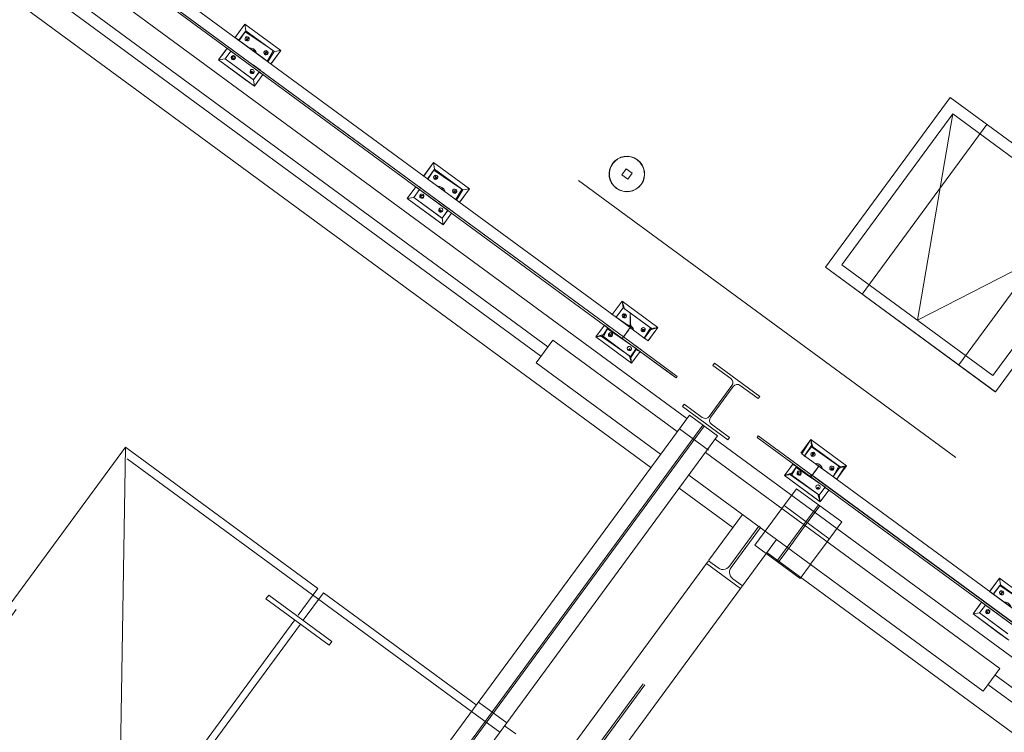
# Model space of a CAD drawing. Header units: metres. Extents: x 135583 to 135939, y 457896 to 458258.
# Tile 406 of 599: x 135819.09 to 135823.29, y 457967.48 to 457970.53. Entities that reach past the tile are written whole.
import ezdxf

# ---------------------------------------------------------------- set-up
doc = ezdxf.new("R2010")
doc.units = ezdxf.units.M
doc.linetypes.add('Hidden', pattern=[4, 2, -2])
doc.layers.add('NIEUWE INSTALLATIE', color=250, linetype='Continuous', lineweight=0)

msp = doc.modelspace()

# ---------------------------------------------------------------- linework, layer by layer
at = {"layer": 'NIEUWE INSTALLATIE', "linetype": 'Hidden'}
for p, q in [((135829.5344, 457963.9187), (135806.0025, 457981.2072)), ((135829.5344, 457963.9187), (135806.0025, 457981.2072)), ((135823.0746, 457970.1244), (135822.601, 457969.4797)), ((135823.7193, 457969.6507), (135823.0746, 457970.1244)), ((135822.6876, 457969.354), (135823.2204, 457970.0792)), ((135822.6876, 457969.354), (135823.2204, 457970.0792)), ((135823.6326, 457969.7764), (135823.0999, 457969.0512)), ((135823.6326, 457969.7764), (135823.0999, 457969.0512)), ((135823.2457, 457969.006), (135823.7193, 457969.6507)), ((135822.601, 457969.4797), (135823.2457, 457969.006)), ((135822.0067, 457968.7944), (135817.5589, 457962.7403)), ((135822.0124, 457968.7902), (135817.5646, 457962.7361)), ((135822.0311, 457968.6867), (135821.9063, 457968.7784)), ((135822.0311, 457968.6867), (135821.9063, 457968.7784)), ((135817.8894, 457966.3939), (135819.5472, 457968.6503)), ((135819.5472, 457968.6503), (135821.0182, 457967.5696)), ((135822.3446, 457968.4377), (135822.2292, 457968.2806)), ((135822.3446, 457968.4377), (135822.2292, 457968.2806)), ((135822.3446, 457968.4377), (135822.2292, 457968.2806)), ((135822.3446, 457968.4377), (135822.2292, 457968.2806)), ((135822.5469, 457968.3078), (135822.3536, 457968.4498)), ((135822.5469, 457968.3078), (135822.3536, 457968.4498)), ((135822.5005, 457968.4535), (135822.4384, 457968.3689)), ((135822.5005, 457968.4535), (135822.4384, 457968.3689)), ((135822.5066, 457968.4491), (135822.4444, 457968.3645)), ((135822.5066, 457968.4491), (135822.4444, 457968.3645)), ((135822.4383, 457968.3689), (135822.3673, 457968.2723)), ((135822.4383, 457968.3689), (135822.3673, 457968.2723)), ((135822.4383, 457968.3689), (135822.3673, 457968.2723)), ((135822.4383, 457968.3689), (135822.3673, 457968.2723)), ((135822.4444, 457968.3644), (135822.3734, 457968.2678)), ((135822.4444, 457968.3644), (135822.3734, 457968.2678)), ((135822.4444, 457968.3644), (135822.3734, 457968.2678)), ((135822.4444, 457968.3644), (135822.3734, 457968.2678)), ((135822.2773, 457968.2453), (135822.2292, 457968.2806)), ((135822.2773, 457968.2453), (135822.2292, 457968.2806)), ((135822.2773, 457968.2453), (135822.2292, 457968.2806)), ((135822.2773, 457968.2453), (135822.2292, 457968.2806)), ((135822.3673, 457968.2722), (135822.3229, 457968.2118)), ((135822.3673, 457968.2722), (135822.3229, 457968.2118)), ((135822.3734, 457968.2678), (135822.329, 457968.2073)), ((135822.3734, 457968.2678), (135822.329, 457968.2073)), ((135822.4671, 457968.199), (135822.5381, 457968.2956)), ((135822.4671, 457968.199), (135822.5381, 457968.2956)), ((135822.4671, 457968.199), (135822.5381, 457968.2956)), ((135822.4671, 457968.199), (135822.5381, 457968.2956)), ((135818.1989, 457962.8533), (135822.0918, 457968.152)), ((135818.2058, 457962.8482), (135822.0987, 457968.1469)), ((135821.0478, 457967.6099), (135821.1686, 457967.5211)), ((135821.0478, 457967.6099), (135821.1686, 457967.5211)), ((135821.139, 457967.4808), (135821.0182, 457967.5696)), ((135821.139, 457967.4808), (135821.0182, 457967.5696))]:
    msp.add_line(p, q, dxfattribs=at)
at = {"layer": 'NIEUWE INSTALLATIE'}
for p, q in [((135821.9389, 457968.8228), (135818.8362, 457971.1022)), ((135818.774, 457971.0176), (135821.3445, 457969.1291)), ((135818.7444, 457970.9773), (135821.3149, 457969.0888)), ((135821.6965, 457969.2107), (135819.2788, 457970.9869)), ((135819.245, 457970.9409), (135821.6627, 457969.1647)), ((135821.6674, 457969.1711), (135819.2497, 457970.9473)), ((135819.2502, 457970.948), (135821.6679, 457969.1718)), ((135821.7849, 457968.6132), (135818.6823, 457970.8927)), ((135820.0073, 457970.4498), (135820.0501, 457970.5082)), ((135820.0501, 457970.5082), (135820.0082, 457970.4511)), ((135820.0544, 457970.4802), (135820.0501, 457970.5082)), ((135820.2032, 457970.3957), (135820.0501, 457970.5082)), ((135820.0501, 457970.5082), (135820.0544, 457970.4802)), ((135820.0544, 457970.4802), (135820.0501, 457970.5082)), ((135820.0501, 457970.5082), (135820.2032, 457970.3957)), ((135820.0082, 457970.4511), (135820.0243, 457970.4393)), ((135820.0544, 457970.4802), (135820.0234, 457970.438)), ((135820.0243, 457970.4393), (135820.0544, 457970.4802)), ((135820.051, 457970.4756), (135820.0257, 457970.4382)), ((135820.1706, 457970.3949), (135820.051, 457970.4756)), ((135820.0544, 457970.4802), (135820.1695, 457970.3957)), ((135820.1753, 457970.3914), (135820.0544, 457970.4802)), ((135820.0584, 457970.4542), (135820.0565, 457970.4369)), ((135820.0565, 457970.4369), (135820.0584, 457970.4542)), ((135820.0565, 457970.4369), (135820.0668, 457970.4509)), ((135820.0668, 457970.4509), (135820.0565, 457970.4369)), ((135820.0668, 457970.4509), (135820.0584, 457970.4542)), ((135820.0584, 457970.4542), (135820.0668, 457970.4509)), ((135819.9376, 457970.3551), (135819.9743, 457970.405)), ((135819.9743, 457970.405), (135819.9656, 457970.3931)), ((135819.9905, 457970.3932), (135819.9743, 457970.405)), ((135819.9957, 457970.4003), (135819.9843, 457970.4076)), ((135819.9843, 457970.4076), (135819.9952, 457970.3996)), ((135820.0257, 457970.4382), (135820.1307, 457970.3611)), ((135819.9656, 457970.3931), (135819.9376, 457970.3551)), ((135819.9656, 457970.3594), (135819.9905, 457970.3932)), ((135819.9905, 457970.3932), (135819.9656, 457970.3594)), ((135819.9905, 457970.3932), (135819.9656, 457970.3594)), ((135820.1113, 457970.3044), (135819.9905, 457970.3932)), ((135820.0088, 457970.3683), (135819.9922, 457970.368)), ((135819.9922, 457970.368), (135820.0088, 457970.3683)), ((135819.9922, 457970.368), (135820.0042, 457970.3565)), ((135820.0042, 457970.3565), (135819.9922, 457970.368)), ((135819.9952, 457970.3996), (135819.9957, 457970.4003)), ((135820.0042, 457970.3565), (135820.0088, 457970.3683)), ((135820.0088, 457970.3683), (135820.0042, 457970.3565)), ((135820.1307, 457970.3611), (135820.1452, 457970.3504)), ((135820.1487, 457970.3828), (135820.1368, 457970.3897)), ((135820.1368, 457970.3897), (135820.1371, 457970.3777)), ((135820.1371, 457970.3777), (135820.1416, 457970.3897)), ((135820.1371, 457970.3777), (135820.1487, 457970.3828)), ((135820.1487, 457970.3828), (135820.1371, 457970.3777)), ((135820.1416, 457970.3897), (135820.1487, 457970.3828)), ((135820.1442, 457970.3491), (135820.1753, 457970.3914)), ((135820.1452, 457970.3504), (135820.1706, 457970.3949)), ((135820.1753, 457970.3914), (135820.1487, 457970.3478)), ((135820.2032, 457970.3957), (135820.1603, 457970.3372)), ((135820.1613, 457970.3386), (135820.2032, 457970.3957)), ((135820.1695, 457970.3957), (135820.1753, 457970.3914)), ((135820.2032, 457970.3957), (135820.1753, 457970.3914)), ((135820.1753, 457970.3914), (135820.2032, 457970.3957)), ((135820.2032, 457970.3957), (135820.1753, 457970.3914)), ((135819.9376, 457970.3551), (135819.9656, 457970.3594)), ((135819.9656, 457970.3594), (135819.9376, 457970.3551)), ((135819.9376, 457970.3551), (135819.9656, 457970.3594)), ((135819.9376, 457970.3551), (135820.0527, 457970.2706)), ((135820.0908, 457970.2426), (135819.9376, 457970.3551)), ((135820.0865, 457970.2706), (135819.9656, 457970.3594)), ((135819.9656, 457970.3594), (135820.0849, 457970.2717)), ((135819.9656, 457970.3594), (135820.0865, 457970.2706)), ((135820.1166, 457970.3115), (135820.0849, 457970.3337)), ((135820.0849, 457970.3337), (135820.1161, 457970.3108)), ((135820.1487, 457970.3478), (135820.1613, 457970.3386)), ((135820.0849, 457970.304), (135820.0727, 457970.3088)), ((135820.0727, 457970.3088), (135820.0779, 457970.3003)), ((135820.0801, 457970.2966), (135820.0779, 457970.3068)), ((135820.0779, 457970.3068), (135820.0849, 457970.2994)), ((135820.0779, 457970.3003), (135820.0801, 457970.2966)), ((135820.0801, 457970.2966), (135820.0849, 457970.304)), ((135820.0849, 457970.2994), (135820.0801, 457970.2966)), ((135820.0865, 457970.2706), (135820.1113, 457970.3044)), ((135820.0865, 457970.2706), (135820.1113, 457970.3044)), ((135820.1107, 457970.3036), (135820.0865, 457970.2706)), ((135820.0908, 457970.2426), (135820.1275, 457970.2925)), ((135820.1275, 457970.2925), (135820.0908, 457970.2426)), ((135820.1275, 457970.2925), (135820.1107, 457970.3036)), ((135820.1161, 457970.3108), (135820.1166, 457970.3115)), ((135820.1322, 457970.299), (135820.1294, 457970.3021)), ((135820.1294, 457970.3021), (135820.1294, 457970.3011)), ((135820.1294, 457970.3011), (135820.1322, 457970.299)), ((135820.0527, 457970.2706), (135820.0908, 457970.2426)), ((135820.0849, 457970.2717), (135820.0865, 457970.2706)), ((135820.0908, 457970.2426), (135820.0865, 457970.2706)), ((135820.0865, 457970.2706), (135820.0908, 457970.2426)), ((135820.0908, 457970.2426), (135820.0865, 457970.2706)), ((135823.0639, 457970.1943), (135822.5311, 457969.469)), ((135823.7892, 457969.6614), (135823.0639, 457970.1943)), ((135822.9233, 457969.2428), (135823.0746, 457970.1244)), ((135820.8136, 457969.8584), (135820.856, 457969.9161)), ((135820.856, 457969.9161), (135820.8141, 457969.859)), ((135820.8603, 457969.8882), (135820.856, 457969.9161)), ((135821.0091, 457969.8036), (135820.856, 457969.9161)), ((135820.856, 457969.9161), (135820.8603, 457969.8882)), ((135820.8603, 457969.8882), (135820.856, 457969.9161)), ((135820.856, 457969.9161), (135821.0091, 457969.8036)), ((135820.8141, 457969.859), (135820.8302, 457969.8472)), ((135820.8603, 457969.8882), (135820.8297, 457969.8465)), ((135820.8302, 457969.8472), (135820.8603, 457969.8882)), ((135820.8569, 457969.8835), (135820.8316, 457969.8462)), ((135820.9765, 457969.8028), (135820.8569, 457969.8835)), ((135820.8603, 457969.8882), (135820.9754, 457969.8036)), ((135820.9812, 457969.7994), (135820.8603, 457969.8882)), ((135820.8643, 457969.8621), (135820.8624, 457969.8448)), ((135820.8624, 457969.8448), (135820.8643, 457969.8621)), ((135820.8624, 457969.8448), (135820.8727, 457969.8589)), ((135820.8727, 457969.8589), (135820.8624, 457969.8448)), ((135820.8727, 457969.8589), (135820.8643, 457969.8621)), ((135820.8643, 457969.8621), (135820.8727, 457969.8589)), ((135821.6788, 457969.8899), (135821.6599, 457969.8641)), ((135821.6599, 457969.8641), (135821.6857, 457969.8451)), ((135821.7046, 457969.8709), (135821.6788, 457969.8899)), ((135821.6857, 457969.8451), (135821.7046, 457969.8709)), ((135820.8016, 457969.8083), (135820.7902, 457969.8156)), ((135820.7902, 457969.8156), (135820.8011, 457969.8076)), ((135820.8316, 457969.8462), (135820.9365, 457969.769)), ((135820.7435, 457969.763), (135820.7802, 457969.813)), ((135820.7715, 457969.8011), (135820.7435, 457969.763)), ((135820.7802, 457969.813), (135820.7715, 457969.8011)), ((135820.7715, 457969.7673), (135820.7963, 457969.8011)), ((135820.7963, 457969.8011), (135820.7715, 457969.7673)), ((135820.7963, 457969.8011), (135820.7715, 457969.7673)), ((135820.7963, 457969.8011), (135820.7802, 457969.813)), ((135820.9172, 457969.7123), (135820.7963, 457969.8011)), ((135820.8147, 457969.7763), (135820.798, 457969.7759)), ((135820.798, 457969.7759), (135820.8147, 457969.7763)), ((135820.798, 457969.7759), (135820.81, 457969.7644)), ((135820.81, 457969.7644), (135820.798, 457969.7759)), ((135820.8011, 457969.8076), (135820.8016, 457969.8083)), ((135820.81, 457969.7644), (135820.8147, 457969.7763)), ((135820.8147, 457969.7763), (135820.81, 457969.7644)), ((135820.9546, 457969.7908), (135820.9427, 457969.7976)), ((135820.9427, 457969.7976), (135820.943, 457969.7856)), ((135820.943, 457969.7856), (135820.9474, 457969.7976)), ((135820.943, 457969.7856), (135820.9546, 457969.7908)), ((135820.9546, 457969.7908), (135820.943, 457969.7856)), ((135820.9474, 457969.7976), (135820.9546, 457969.7908)), ((135820.9506, 457969.7577), (135820.9812, 457969.7994)), ((135820.9511, 457969.7584), (135820.9765, 457969.8028)), ((135820.9812, 457969.7994), (135820.9546, 457969.7558)), ((135821.0091, 457969.8036), (135820.9667, 457969.7459)), ((135820.9672, 457969.7465), (135821.0091, 457969.8036)), ((135820.9754, 457969.8036), (135820.9812, 457969.7994)), ((135821.0091, 457969.8036), (135820.9812, 457969.7994)), ((135820.9812, 457969.7994), (135821.0091, 457969.8036)), ((135821.0091, 457969.8036), (135820.9812, 457969.7994)), ((135820.7435, 457969.763), (135820.7715, 457969.7673)), ((135820.7715, 457969.7673), (135820.7435, 457969.763)), ((135820.7435, 457969.763), (135820.7715, 457969.7673)), ((135820.7435, 457969.763), (135820.8586, 457969.6785)), ((135820.8966, 457969.6505), (135820.7435, 457969.763)), ((135820.8924, 457969.6785), (135820.7715, 457969.7673)), ((135820.7715, 457969.7673), (135820.8908, 457969.6797)), ((135820.7715, 457969.7673), (135820.8924, 457969.6785)), ((135820.9225, 457969.7194), (135820.8908, 457969.7417)), ((135820.8908, 457969.7417), (135820.922, 457969.7188)), ((135820.9365, 457969.769), (135820.9511, 457969.7584)), ((135820.9546, 457969.7558), (135820.9672, 457969.7465)), ((135820.8908, 457969.712), (135820.8786, 457969.7167)), ((135820.8786, 457969.7167), (135820.8838, 457969.7082)), ((135820.886, 457969.7045), (135820.8838, 457969.7147)), ((135820.8838, 457969.7147), (135820.8908, 457969.7074)), ((135820.8838, 457969.7082), (135820.886, 457969.7045)), ((135820.886, 457969.7045), (135820.8908, 457969.712)), ((135820.8908, 457969.7074), (135820.886, 457969.7045)), ((135820.8924, 457969.6785), (135820.9172, 457969.7123)), ((135820.8924, 457969.6785), (135820.9172, 457969.7123)), ((135820.9166, 457969.7115), (135820.8924, 457969.6785)), ((135820.8966, 457969.6505), (135820.9333, 457969.7005)), ((135820.9333, 457969.7005), (135820.8966, 457969.6505)), ((135820.9333, 457969.7005), (135820.9166, 457969.7115)), ((135820.922, 457969.7188), (135820.9225, 457969.7194)), ((135820.9381, 457969.7069), (135820.9352, 457969.7101)), ((135820.9352, 457969.7101), (135820.9352, 457969.709)), ((135820.9352, 457969.709), (135820.9381, 457969.7069)), ((135820.8586, 457969.6785), (135820.8966, 457969.6505)), ((135820.8908, 457969.6797), (135820.8924, 457969.6785)), ((135820.8966, 457969.6505), (135820.8924, 457969.6785)), ((135820.8924, 457969.6785), (135820.8966, 457969.6505)), ((135820.8966, 457969.6505), (135820.8924, 457969.6785)), ((135823.7193, 457969.6507), (135822.9233, 457969.2428)), ((135823.2564, 457968.9361), (135823.7892, 457969.6614)), ((135822.531, 457969.4689), (135822.5311, 457969.469)), ((135823.2563, 457968.936), (135822.531, 457969.4689)), ((135822.5311, 457969.469), (135823.2564, 457968.9361)), ((135821.6195, 457969.2663), (135821.6619, 457969.3241)), ((135821.6619, 457969.3241), (135821.6199, 457969.267)), ((135821.6662, 457969.2961), (135821.6619, 457969.3241)), ((135821.815, 457969.2116), (135821.6619, 457969.3241)), ((135821.6619, 457969.3241), (135821.6721, 457969.2918)), ((135821.6662, 457969.2961), (135821.6619, 457969.3241)), ((135821.6619, 457969.3241), (135821.815, 457969.2116)), ((135821.6199, 457969.267), (135821.6361, 457969.2551)), ((135821.6662, 457969.2961), (135821.6356, 457969.2544)), ((135821.6361, 457969.2551), (135821.6662, 457969.2961)), ((135821.6662, 457969.2961), (135821.6361, 457969.2551)), ((135821.6965, 457969.2738), (135821.6662, 457969.2961)), ((135821.7871, 457969.2073), (135821.6662, 457969.2961)), ((135821.6683, 457969.2528), (135821.6751, 457969.2681)), ((135821.6683, 457969.2528), (135821.6751, 457969.2681)), ((135821.6698, 457969.267), (135821.6684, 457969.254)), ((135821.6751, 457969.2681), (135821.6698, 457969.267)), ((135821.6721, 457969.2918), (135821.786, 457969.208)), ((135821.6751, 457969.2681), (135821.6751, 457969.262)), ((135821.6965, 457969.2138), (135821.6965, 457969.2738)), ((135821.7833, 457969.2101), (135821.6965, 457969.2738)), ((135821.6965, 457969.2738), (135821.6996, 457969.208)), ((135821.6361, 457969.2551), (135821.6965, 457969.2138)), ((135821.6684, 457969.254), (135821.6683, 457969.2528)), ((135821.6684, 457969.253), (135821.6683, 457969.2528)), ((135821.6751, 457969.262), (135821.6684, 457969.253)), ((135821.5494, 457969.1709), (135821.5861, 457969.2209)), ((135821.5861, 457969.2209), (135821.55, 457969.1718)), ((135821.6022, 457969.2091), (135821.5774, 457969.1752)), ((135821.582, 457969.1815), (135821.6009, 457969.21)), ((135821.5993, 457969.205), (135821.5821, 457969.1718)), ((135821.6009, 457969.21), (135821.5861, 457969.2209)), ((135821.6075, 457969.2162), (135821.5961, 457969.2235)), ((135821.5961, 457969.2235), (135821.607, 457969.2155)), ((135821.7218, 457969.1212), (135821.5993, 457969.205)), ((135821.6159, 457969.1723), (135821.6039, 457969.1838)), ((135821.6039, 457969.1838), (135821.6195, 457969.1815)), ((135821.6206, 457969.1842), (135821.6064, 457969.1815)), ((135821.607, 457969.2155), (135821.6075, 457969.2162)), ((135821.6159, 457969.1723), (135821.6206, 457969.1842)), ((135821.6859, 457969.1963), (135821.6679, 457969.1718)), ((135821.6822, 457969.1913), (135821.6965, 457969.2107)), ((135821.6965, 457969.2107), (135821.6894, 457969.201)), ((135821.6996, 457969.208), (135821.7548, 457969.1672)), ((135821.758, 457969.2011), (135821.7486, 457969.2048)), ((135821.7486, 457969.2048), (135821.7488, 457969.1963)), ((135821.7488, 457969.1936), (135821.7541, 457969.2048)), ((135821.7488, 457969.1936), (135821.758, 457969.2011)), ((135821.7488, 457969.1963), (135821.7488, 457969.1936)), ((135821.755, 457969.1963), (135821.7488, 457969.1936)), ((135821.7541, 457969.2048), (135821.755, 457969.1963)), ((135821.755, 457969.1637), (135821.7871, 457969.2073)), ((135821.7566, 457969.1659), (135821.7833, 457969.2101)), ((135821.7824, 457969.201), (135821.7573, 457969.1654)), ((135821.7727, 457969.154), (135821.815, 457969.2116)), ((135821.815, 457969.2116), (135821.7748, 457969.1569)), ((135821.815, 457969.2116), (135821.7824, 457969.201)), ((135821.786, 457969.208), (135821.7871, 457969.2073)), ((135821.7871, 457969.2073), (135821.815, 457969.2116)), ((135821.815, 457969.2116), (135821.7871, 457969.2073)), ((135821.2942, 457969.0606), (135821.3652, 457969.1573)), ((135821.8974, 457968.7664), (135821.3652, 457969.1573)), ((135821.5494, 457969.1709), (135821.582, 457969.1815)), ((135821.5494, 457969.1709), (135821.5774, 457969.1752)), ((135821.5719, 457969.1744), (135821.5494, 457969.1709)), ((135821.55, 457969.1718), (135821.5494, 457969.1709)), ((135821.5494, 457969.1709), (135821.6752, 457969.0785)), ((135821.7025, 457969.0585), (135821.5494, 457969.1709)), ((135821.6932, 457969.0901), (135821.5719, 457969.1744)), ((135821.5774, 457969.1752), (135821.6983, 457969.0864)), ((135821.5821, 457969.1718), (135821.6952, 457969.0887)), ((135821.6064, 457969.1815), (135821.6158, 457969.1724)), ((135821.6158, 457969.1724), (135821.6159, 457969.1723)), ((135821.616, 457969.1724), (135821.6159, 457969.1723)), ((135821.6195, 457969.1815), (135821.616, 457969.1724)), ((135821.6674, 457969.1711), (135821.6627, 457969.1647)), ((135821.6674, 457969.1711), (135821.6627, 457969.1647)), ((135821.6674, 457969.1711), (135821.6627, 457969.1647)), ((135821.6627, 457969.1647), (135821.8681, 457969.0137)), ((135821.8924, 457968.9959), (135821.6627, 457969.1647)), ((135821.8971, 457969.0024), (135821.6674, 457969.1711)), ((135821.6674, 457969.1711), (135821.8971, 457969.0024)), ((135821.7548, 457969.1672), (135821.7566, 457969.1659)), ((135821.7573, 457969.1654), (135821.7688, 457969.1569)), ((135821.7688, 457969.1569), (135821.7727, 457969.154)), ((135821.6946, 457969.1207), (135821.6894, 457969.1166)), ((135821.6894, 457969.1166), (135821.6896, 457969.1162)), ((135821.6896, 457969.1162), (135821.6919, 457969.1124)), ((135821.6919, 457969.1124), (135821.6932, 457969.1212)), ((135821.6919, 457969.1124), (135821.6946, 457969.1207)), ((135821.6923, 457969.1127), (135821.6919, 457969.1124)), ((135821.6978, 457969.116), (135821.6923, 457969.1127)), ((135821.6932, 457969.1212), (135821.6978, 457969.116)), ((135821.6983, 457969.0864), (135821.7218, 457969.1212)), ((135821.6983, 457969.0864), (135821.7231, 457969.1203)), ((135821.7201, 457969.1162), (135821.6987, 457969.0837)), ((135821.7025, 457969.0585), (135821.7392, 457969.1084)), ((135821.7392, 457969.1084), (135821.7025, 457969.0585)), ((135821.7287, 457969.1279), (135821.714, 457969.1369)), ((135821.714, 457969.1369), (135821.7279, 457969.1267)), ((135821.7392, 457969.1084), (135821.7201, 457969.1162)), ((135821.7279, 457969.1267), (135821.7287, 457969.1279)), ((135821.744, 457969.1149), (135821.7402, 457969.1194)), ((135821.7402, 457969.1194), (135821.7421, 457969.1162)), ((135821.7421, 457969.1162), (135821.744, 457969.1149)), ((135821.8264, 457968.6696), (135821.2942, 457969.0606)), ((135821.6752, 457969.0785), (135821.7025, 457969.0585)), ((135821.7025, 457969.0585), (135821.6932, 457969.0901)), ((135821.6952, 457969.0887), (135821.6983, 457969.0864)), ((135821.7025, 457969.0585), (135821.6983, 457969.0864)), ((135821.6987, 457969.0837), (135821.7025, 457969.0585)), ((135822.0565, 457969.0589), (135822.0494, 457969.0493)), ((135822.2499, 457968.9168), (135822.0565, 457969.0589)), ((135822.0494, 457969.0493), (135822.1262, 457968.9929)), ((135821.8681, 457969.0137), (135821.8924, 457968.9959)), ((135821.8924, 457968.9959), (135821.8971, 457969.0024)), ((135821.8924, 457968.9959), (135821.8971, 457969.0024)), ((135822.1307, 457968.9635), (135822.0336, 457968.8313)), ((135822.0396, 457968.8269), (135822.1367, 457968.9591)), ((135822.1661, 457968.9636), (135822.2428, 457968.9072)), ((135823.2563, 457968.936), (135823.2564, 457968.9361)), ((135822.2428, 457968.9072), (135822.2499, 457968.9168)), ((135821.9275, 457968.8833), (135821.9204, 457968.8736)), ((135821.9204, 457968.8736), (135822.1138, 457968.7315)), ((135822.0042, 457968.8269), (135821.9275, 457968.8833)), ((135821.9491, 457968.8367), (135817.5013, 457962.7826)), ((135821.9491, 457968.8367), (135822.07, 457968.7479)), ((135822.1209, 457968.7412), (135822.0441, 457968.7976)), ((135817.6222, 457962.6938), (135822.07, 457968.7479)), ((135825.1624, 457966.4545), (135822.0597, 457968.734)), ((135822.1138, 457968.7315), (135822.1209, 457968.7412)), ((135822.2436, 457968.7478), (135822.2389, 457968.7413)), ((135822.2436, 457968.7478), (135822.2389, 457968.7413)), ((135822.2389, 457968.7413), (135822.4686, 457968.5726)), ((135822.4686, 457968.5726), (135822.2389, 457968.7413)), ((135822.4687, 457968.5824), (135822.2436, 457968.7478)), ((135822.2436, 457968.7478), (135822.4733, 457968.579)), ((135822.4252, 457968.6741), (135822.4678, 457968.732)), ((135822.4678, 457968.732), (135822.4299, 457968.6711)), ((135822.4716, 457968.7068), (135822.4678, 457968.732)), ((135822.6209, 457968.6195), (135822.4678, 457968.732)), ((135822.4678, 457968.732), (135822.4771, 457968.7004)), ((135822.4721, 457968.704), (135822.4678, 457968.732)), ((135822.4678, 457968.732), (135822.6209, 457968.6195)), ((135819.5397, 457968.6993), (135817.8404, 457966.3864)), ((135819.5397, 457968.6993), (135819.5121, 457966.9389)), ((135820.3617, 457968.0954), (135819.5397, 457968.6993)), ((135822.4721, 457968.704), (135822.44, 457968.6605)), ((135822.4416, 457968.6626), (135822.4716, 457968.7068)), ((135822.4704, 457968.7018), (135822.4416, 457968.6626)), ((135822.5883, 457968.6186), (135822.4704, 457968.7018)), ((135822.593, 457968.6152), (135822.4721, 457968.704)), ((135822.4771, 457968.7004), (135822.5919, 457968.616)), ((135823.2752, 457967.7541), (135822.0183, 457968.6775)), ((135822.4299, 457968.6711), (135822.441, 457968.6631)), ((135822.441, 457968.6631), (135822.4416, 457968.6626)), ((135822.4416, 457968.6626), (135822.5563, 457968.579)), ((135822.4741, 457968.6607), (135822.481, 457968.6761)), ((135822.4741, 457968.6607), (135822.481, 457968.6761)), ((135822.4743, 457968.6621), (135822.4741, 457968.6607)), ((135822.4743, 457968.6609), (135822.4741, 457968.6607)), ((135822.4756, 457968.6742), (135822.4743, 457968.6621)), ((135822.481, 457968.67), (135822.4743, 457968.6609)), ((135822.481, 457968.6761), (135822.4756, 457968.6742)), ((135822.481, 457968.6761), (135822.481, 457968.67)), ((135822.3553, 457968.5789), (135822.392, 457968.6288)), ((135822.3897, 457968.6257), (135822.3564, 457968.5804)), ((135822.4081, 457968.617), (135822.3833, 457968.5832)), ((135822.4051, 457968.613), (135822.387, 457968.5804)), ((135822.3879, 457968.5895), (135822.4072, 457968.6177)), ((135822.4072, 457968.6177), (135822.3897, 457968.6257)), ((135822.529, 457968.5282), (135822.4051, 457968.613)), ((135822.4131, 457968.6251), (135822.4106, 457968.6251)), ((135822.4106, 457968.6251), (135822.4129, 457968.6234)), ((135822.4129, 457968.6234), (135822.4131, 457968.6251)), ((135822.4738, 457968.5797), (135822.4918, 457968.6042)), ((135822.4881, 457968.5992), (135822.4844, 457968.5942)), ((135822.5024, 457968.6187), (135822.4881, 457968.5992)), ((135824.9201, 457966.8424), (135822.5024, 457968.6186)), ((135822.564, 457968.6089), (135822.5545, 457968.6129)), ((135822.5545, 457968.6129), (135822.5547, 457968.6042)), ((135822.5547, 457968.6015), (135822.5598, 457968.6129)), ((135822.5547, 457968.6015), (135822.564, 457968.6089)), ((135822.5547, 457968.6042), (135822.5547, 457968.6015)), ((135822.5609, 457968.6042), (135822.5547, 457968.6015)), ((135822.5598, 457968.6129), (135822.5609, 457968.6042)), ((135822.5623, 457968.5735), (135822.593, 457968.6152)), ((135822.5628, 457968.5742), (135822.5883, 457968.6186)), ((135822.5883, 457968.6089), (135822.5628, 457968.5742)), ((135822.6209, 457968.6195), (135822.5784, 457968.5617)), ((135822.579, 457968.5624), (135822.6153, 457968.6186)), ((135822.6153, 457968.6186), (135822.5883, 457968.6089)), ((135822.5919, 457968.616), (135822.593, 457968.6152)), ((135822.593, 457968.6152), (135822.6209, 457968.6195)), ((135822.6209, 457968.6195), (135822.593, 457968.6152)), ((135823.2041, 457967.6574), (135821.9472, 457968.5808)), ((135822.3553, 457968.5789), (135822.3879, 457968.5895)), ((135822.3553, 457968.5789), (135822.3833, 457968.5832)), ((135822.3779, 457968.5823), (135822.3553, 457968.5789)), ((135822.3564, 457968.5804), (135822.3553, 457968.5789)), ((135822.3553, 457968.5789), (135822.5072, 457968.4673)), ((135822.5084, 457968.4664), (135822.3553, 457968.5789)), ((135822.4982, 457968.4987), (135822.3779, 457968.5823)), ((135822.3833, 457968.5832), (135822.5041, 457968.4943)), ((135822.387, 457968.5804), (135822.5024, 457968.4956)), ((135822.4218, 457968.5803), (135822.4098, 457968.5918)), ((135822.4098, 457968.5918), (135822.4254, 457968.5893)), ((135822.4264, 457968.5921), (135822.4124, 457968.5893)), ((135822.4124, 457968.5893), (135822.4217, 457968.5804)), ((135822.4217, 457968.5804), (135822.4218, 457968.5803)), ((135822.4218, 457968.5803), (135822.4264, 457968.5921)), ((135822.4219, 457968.5804), (135822.4218, 457968.5803)), ((135822.4254, 457968.5893), (135822.4219, 457968.5804)), ((135822.4686, 457968.5726), (135822.4687, 457968.5824)), ((135822.4686, 457968.5726), (135822.4733, 457968.579)), ((135822.4686, 457968.5726), (135822.4733, 457968.579)), ((135822.4686, 457968.5726), (135824.8862, 457966.7964)), ((135822.4686, 457968.5726), (135822.4686, 457968.5726)), ((135824.891, 457966.8028), (135822.4733, 457968.579)), ((135822.4738, 457968.5797), (135824.8915, 457966.8035)), ((135822.5342, 457968.5353), (135822.5025, 457968.5575)), ((135822.5025, 457968.5575), (135822.5337, 457968.5346)), ((135822.5563, 457968.579), (135822.5628, 457968.5742)), ((135822.5628, 457968.5742), (135822.579, 457968.5624)), ((135822.1352, 457968.3559), (135821.9058, 457968.5244)), ((135822.4068, 457968.5224), (135822.3447, 457968.4378)), ((135822.4068, 457968.5224), (135822.3447, 457968.4378)), ((135822.4068, 457968.5224), (135822.6003, 457968.3803)), ((135822.4068, 457968.5224), (135822.6003, 457968.3803)), ((135822.5005, 457968.5286), (135822.4952, 457968.5246)), ((135822.4952, 457968.5246), (135822.4966, 457968.5224)), ((135822.4966, 457968.5224), (135822.4978, 457968.5203)), ((135822.4978, 457968.5203), (135822.4982, 457968.5295)), ((135822.4978, 457968.5203), (135822.5005, 457968.5286)), ((135822.4982, 457968.5206), (135822.4978, 457968.5203)), ((135822.4982, 457968.5295), (135822.5011, 457968.5224)), ((135822.5011, 457968.5224), (135822.4982, 457968.5206)), ((135822.5041, 457968.4943), (135822.529, 457968.5282)), ((135822.5041, 457968.4943), (135822.529, 457968.5282)), ((135822.5284, 457968.5274), (135822.5041, 457968.4943)), ((135822.5084, 457968.4664), (135822.5451, 457968.5163)), ((135822.5451, 457968.5163), (135822.5084, 457968.4664)), ((135822.5451, 457968.5163), (135822.5284, 457968.5274)), ((135822.5337, 457968.5346), (135822.5342, 457968.5353)), ((135822.5499, 457968.5228), (135822.547, 457968.5259)), ((135822.547, 457968.5259), (135822.547, 457968.5249)), ((135822.547, 457968.5249), (135822.5499, 457968.5228)), ((135822.5084, 457968.4664), (135822.4982, 457968.4987)), ((135822.5024, 457968.4956), (135822.5041, 457968.4943)), ((135822.5041, 457968.4943), (135822.5072, 457968.4747)), ((135822.5084, 457968.4664), (135822.5041, 457968.4943)), ((135822.5072, 457968.4747), (135822.5084, 457968.4664)), ((135822.5072, 457968.4673), (135822.5084, 457968.4664)), ((135822.0328, 457968.2166), (135822.1766, 457968.4123)), ((135822.1202, 457968.1907), (135822.2457, 457968.3616)), ((135822.2526, 457968.3565), (135822.1271, 457968.1856)), ((135822.2457, 457968.3616), (135822.2526, 457968.3565)), ((135822.5381, 457968.2957), (135822.6003, 457968.3803)), ((135822.5381, 457968.2957), (135822.6003, 457968.3803)), ((135822.1758, 457968.1071), (135822.3217, 457968.3057)), ((135822.4226, 457968.1385), (135822.2773, 457968.2453)), ((135822.4226, 457968.1385), (135822.2773, 457968.2453)), ((135825.0085, 457966.245), (135822.2803, 457968.2493)), ((135818.1298, 457962.9041), (135822.0227, 457968.2028)), ((135822.0227, 457968.2028), (135822.0307, 457968.2136)), ((135822.1678, 457968.0962), (135822.0227, 457968.2028)), ((135822.1678, 457968.0962), (135822.0227, 457968.2028)), ((135822.0307, 457968.2136), (135822.072, 457968.1833)), ((135822.4226, 457968.1385), (135822.467, 457968.1989)), ((135822.4226, 457968.1385), (135822.467, 457968.1989)), ((135822.1345, 457968.1374), (135822.1758, 457968.1071)), ((135823.2308, 457968.0816), (135823.2737, 457968.1399)), ((135823.2737, 457968.1399), (135823.2317, 457968.0828)), ((135823.278, 457968.112), (135823.2737, 457968.1399)), ((135823.4268, 457968.0274), (135823.2737, 457968.1399)), ((135823.2737, 457968.1399), (135823.278, 457968.112)), ((135823.278, 457968.112), (135823.2737, 457968.1399)), ((135823.2737, 457968.1399), (135823.4268, 457968.0274)), ((135818.2749, 457962.7975), (135822.1678, 457968.0962)), ((135820.278, 457967.9815), (135820.3617, 457968.0954)), ((135822.1758, 457968.1071), (135822.1678, 457968.0962)), ((135823.278, 457968.112), (135823.2469, 457968.0697)), ((135823.2478, 457968.071), (135823.278, 457968.112)), ((135823.2752, 457968.1082), (135823.2478, 457968.071)), ((135823.3942, 457968.0266), (135823.2752, 457968.1082)), ((135823.278, 457968.112), (135823.393, 457968.0274)), ((135823.3988, 457968.0232), (135823.278, 457968.112)), ((135820.1403, 457968.0516), (135820.1521, 457968.0677)), ((135820.1403, 457968.0516), (135820.4102, 457967.8532)), ((135820.1521, 457968.0677), (135820.4221, 457967.8693)), ((135820.3859, 457968.0776), (135820.2992, 457967.9596)), ((135821.0389, 457967.5978), (135820.3859, 457968.0776)), ((135823.2317, 457968.0828), (135823.2478, 457968.071)), ((135823.2478, 457968.071), (135823.3542, 457967.9928)), ((135823.2819, 457968.0859), (135823.28, 457968.0686)), ((135823.28, 457968.0686), (135823.2819, 457968.0859)), ((135823.28, 457968.0686), (135823.2903, 457968.0826)), ((135823.2903, 457968.0826), (135823.28, 457968.0686)), ((135823.2903, 457968.0826), (135823.2819, 457968.0859)), ((135823.2819, 457968.0859), (135823.2903, 457968.0826)), ((135823.1612, 457967.9868), (135823.1979, 457968.0368)), ((135823.1891, 457968.0249), (135823.1612, 457967.9868)), ((135823.1979, 457968.0368), (135823.1891, 457968.0249)), ((135823.1891, 457967.9911), (135823.214, 457968.0249)), ((135823.214, 457968.0249), (135823.1891, 457967.9911)), ((135823.214, 457968.0249), (135823.1891, 457967.9911)), ((135823.214, 457968.0249), (135823.1979, 457968.0368)), ((135823.2192, 457968.032), (135823.2078, 457968.0394)), ((135823.2078, 457968.0394), (135823.2187, 457968.0314)), ((135823.3349, 457967.9361), (135823.214, 457968.0249)), ((135823.2187, 457968.0314), (135823.2192, 457968.032)), ((135823.1612, 457967.9868), (135823.1891, 457967.9911)), ((135823.1891, 457967.9911), (135823.1612, 457967.9868)), ((135823.1612, 457967.9868), (135823.1891, 457967.9911)), ((135823.1612, 457967.9868), (135823.2762, 457967.9023)), ((135823.3143, 457967.8743), (135823.1612, 457967.9868)), ((135823.31, 457967.9023), (135823.1891, 457967.9911)), ((135823.1891, 457967.9911), (135823.3084, 457967.9034)), ((135823.1891, 457967.9911), (135823.31, 457967.9023)), ((135823.2323, 457968), (135823.2157, 457967.9997)), ((135823.2157, 457967.9997), (135823.2323, 457968)), ((135823.2157, 457967.9997), (135823.2277, 457967.9882)), ((135823.2277, 457967.9882), (135823.2157, 457967.9997)), ((135823.2277, 457967.9882), (135823.2323, 457968)), ((135823.2323, 457968), (135823.2277, 457967.9882)), ((135818.6624, 457965.7825), (135820.2632, 457967.9613)), ((135820.2873, 457967.9435), (135818.6866, 457965.7647)), ((135823.2762, 457967.9023), (135823.3143, 457967.8743)), ((135820.4221, 457967.8693), (135820.4102, 457967.8532)), ((135823.2752, 457967.7541), (135823.2041, 457967.6574)), ((135823.2545, 457967.7259), (135825.1002, 457966.3699)), ((135823.2249, 457967.6856), (135825.0706, 457966.3296)), ((135821.2079, 457967.4737), (135821.1598, 457967.509))]:
    msp.add_line(p, q, dxfattribs=at)
at = {"layer": 'NIEUWE INSTALLATIE', "flags": 128}
for points in [[(135822.072, 457968.1833), (135822.0787, 457968.1795), (135822.086, 457968.1772), (135822.0938, 457968.1767), (135822.1014, 457968.1778), (135822.1086, 457968.1807), (135822.1149, 457968.185), (135822.1202, 457968.1907)], [(135822.1271, 457968.1856), (135822.1233, 457968.1789), (135822.121, 457968.1715), (135822.1204, 457968.1638), (135822.1216, 457968.1562), (135822.1245, 457968.149), (135822.1288, 457968.1426), (135822.1345, 457968.1374)]]:
    msp.add_lwpolyline(points, dxfattribs=at)
at = {"layer": 'NIEUWE INSTALLATIE'}
for radius, start, end in [(0.076, 53.696, 233.696), (0.075, 53.696, 233.696), (0.076, 233.696, 53.696), (0.075, 233.696, 53.696)]:
    msp.add_arc((135821.6822, 457969.8675), radius, start, end, dxfattribs=at)
for centre, major_axis, ratio, start_param, end_param in [((135820.0598, 457970.4453), (-0.00725, 0.00533), 1, 4.712389, 7.853982), ((135820.0598, 457970.4453), (-0.00725, 0.00533), 1, 1.570796, 4.712389), ((135820.0704, 457970.3754), (-0.0195, 0.0243), 1, 4.45059, 5.691784), ((135820.0005, 457970.3647), (-0.00466, 0.0077), 1, 5.105088, 8.246681), ((135820.0005, 457970.3647), (-0.00725, 0.00533), 1, 1.570796, 4.712389), ((135820.0704, 457970.3754), (0.007, 0.0252), 1, 5.658662, 6.182261), ((135820.1403, 457970.3861), (-0.00136, 0.0089), 1, 5.497787, 8.63938), ((135820.1403, 457970.3861), (-0.00828, 0.00352), 1, 1.338973, 4.480565), ((135820.0811, 457970.3055), (-0.00136, 0.0089), 1, 5.497787, 8.63938), ((135820.0811, 457970.3055), (0.00533, 0.00725), 1, 3.141593, 6.283185), ((135820.8656, 457969.8532), (-0.00725, 0.00533), 1, 4.712389, 7.853982), ((135820.8656, 457969.8532), (-0.00725, 0.00533), 1, 1.570796, 4.712389), ((135820.8763, 457969.7833), (-0.0195, 0.0243), 1, 4.45059, 5.691784), ((135820.8064, 457969.7726), (-0.00466, 0.0077), 1, 5.105088, 8.246681), ((135820.8064, 457969.7726), (-0.00725, 0.00533), 1, 1.570796, 4.712389), ((135820.8763, 457969.7833), (0.007, 0.0252), 1, 5.658662, 6.182261), ((135820.9462, 457969.794), (-0.00136, 0.0089), 1, 5.497787, 8.63938), ((135820.9462, 457969.794), (-0.00828, 0.00352), 1, 1.338973, 4.480565), ((135820.887, 457969.7134), (-0.00136, 0.0089), 1, 5.497787, 8.63938), ((135820.887, 457969.7134), (0.00533, 0.00725), 1, 3.141593, 6.283185), ((135821.6715, 457969.2612), (-0.00725, 0.00533), 1, 4.712389, 7.853982), ((135821.6715, 457969.2612), (-0.00725, 0.00533), 1, 1.570796, 4.712389), ((135821.6123, 457969.1806), (-0.00466, 0.0077), 1, 5.105088, 8.246681), ((135821.6123, 457969.1806), (-0.00725, 0.00533), 1, 1.570796, 4.712389), ((135821.6822, 457969.1913), (0.0143, 0.0195), 0.000001, 0, 3.141593), ((135821.6822, 457969.1913), (-0.0143, -0.0195), 0.000001, 4.960315, 6.021386), ((135821.6822, 457969.1913), (0.0143, 0.0195), 0.000001, 1.925343, 2.186276), ((135821.6822, 457969.1913), (-0.0195, 0.0243), 1, 4.45059, 5.497787), ((135821.6822, 457969.1912), (0.0143, 0.0195), 0.000001, 4.968408, 6.283185), ((135821.6822, 457969.1913), (0.007, 0.0252), 1, 5.658662, 6.182261), ((135821.7521, 457969.202), (-0.00136, 0.0089), 1, 5.497787, 8.63938), ((135821.7521, 457969.202), (-0.00828, 0.00352), 1, 1.338973, 4.480565), ((135821.6929, 457969.1214), (-0.00136, 0.0089), 1, 5.497787, 8.63938), ((135821.6929, 457969.1214), (0.00533, 0.00725), 1, 3.141593, 6.283185), ((135822.1138, 457968.9759), (-0.0079, 0.0195), 1, 3.695167, 5.265963), ((135822.1536, 457968.9466), (-0.0136, 0.016), 1, 4.944213, 6.515009), ((135822.0167, 457968.8438), (0.0169, -0.0124), 1, 4.712389, 6.283185), ((135822.0565, 457968.8145), (-0.0079, 0.0195), 1, 0.553574, 2.124371), ((135822.4774, 457968.6691), (-0.00725, 0.00533), 1, 4.712389, 7.853982), ((135822.4774, 457968.6691), (-0.00725, 0.00533), 1, 1.570796, 4.712389), ((135822.4182, 457968.5885), (-0.00466, 0.0077), 1, 5.105088, 8.246681), ((135822.4182, 457968.5885), (-0.00725, 0.00533), 1, 1.570796, 4.712389), ((135822.4881, 457968.5992), (-0.0143, -0.0195), 0.000001, 4.597999, 10.4686), ((135822.4881, 457968.5992), (-0.0143, -0.0195), 0.000001, 4.977238, 5.450591), ((135822.4881, 457968.5992), (-0.0195, 0.0243), 1, 4.45059, 5.497787), ((135822.4881, 457968.5992), (-0.0143, -0.0195), 0.000001, 1.835645, 2.308998), ((135822.4881, 457968.5992), (0.007, 0.0252), 1, 5.920462, 6.182261), ((135822.558, 457968.6099), (-0.00136, 0.0089), 1, 5.497787, 8.63938), ((135822.558, 457968.6099), (-0.00828, 0.00352), 1, 1.338973, 4.480565), ((135822.4881, 457968.5992), (-0.0143, -0.0195), 0.000001, 5.239364, 7.026158), ((135822.4988, 457968.5293), (-0.00136, 0.0089), 1, 5.497787, 8.63938), ((135822.4988, 457968.5293), (0.00533, 0.00725), 1, 3.141593, 6.283185), ((135823.2833, 457968.077), (-0.00725, 0.00533), 1, 4.712389, 7.853982), ((135823.2833, 457968.077), (-0.00725, 0.00533), 1, 1.570796, 4.712389), ((135823.2241, 457967.9964), (-0.00466, 0.0077), 1, 5.105088, 8.246681), ((135823.294, 457968.0071), (-0.0195, 0.0243), 1, 4.45059, 5.691784), ((135823.2241, 457967.9964), (-0.00725, 0.00533), 1, 1.570796, 4.712389)]:
    msp.add_ellipse(centre, major_axis=major_axis, ratio=ratio, start_param=start_param, end_param=end_param, dxfattribs=at)
for points in [[(135821.6996, 457969.208), (135821.6986, 457969.209), (135821.6976, 457969.2099), (135821.6965, 457969.2107)], [(135821.6679, 457969.1718), (135821.669, 457969.171), (135821.6702, 457969.1703), (135821.6714, 457969.1697)], [(135822.5024, 457968.6187), (135822.5013, 457968.6195), (135822.5001, 457968.6202), (135822.4989, 457968.6208)], [(135822.4707, 457968.5824), (135822.4717, 457968.5814), (135822.4727, 457968.5805), (135822.4738, 457968.5797)]]:
    msp.add_open_spline(points, degree=3, dxfattribs=at)

doc.saveas('drawing.dxf')
